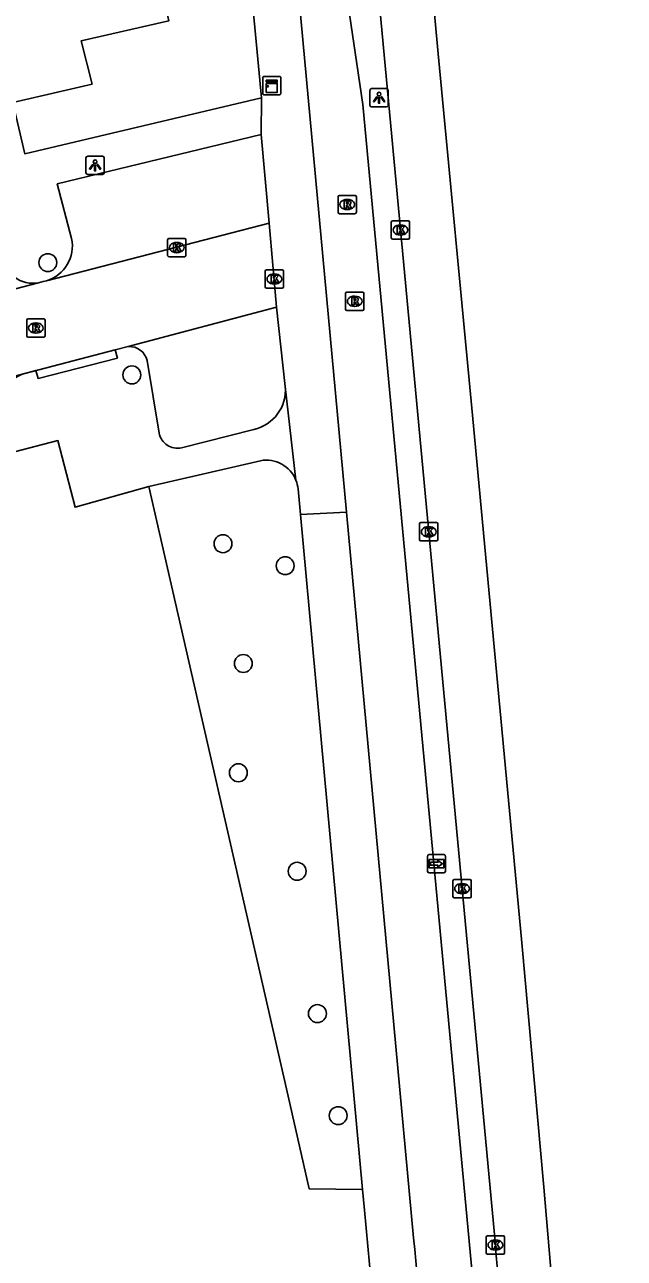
# Model space of a CAD drawing. Extents: x 159718 to 160783, y 383290 to 384030.
# Drawn here: x 160655.7 to 160688.4, y 383401.3 to 383468.7 of the extents above; entities that cross this region are included whole.
import ezdxf

# ---------------------------------------------------------------- set-up
doc = ezdxf.new("R2010")
doc.units = 0
for name, color, linetype in [('IMGEO_Berm_groen', 7, 'Continuous'), ('IMGEO_Boom', 7, 'Continuous'), ('IMGEO_Fietspad_gesloten', 7, 'Continuous'), ('IMGEO_Kast', 7, 'Continuous'), ('IMGEO_Kolk', 7, 'Continuous'), ('IMGEO_Lichtpunt', 7, 'Continuous'), ('IMGEO_Parkeervlak_open', 7, 'Continuous'), ('IMGEO_Rijbaan_lokaal_gesloten', 7, 'Continuous'), ('IMGEO_Rijbaan_lokaal_open', 7, 'Continuous'), ('IMGEO_Rioolput', 7, 'Continuous'), ('IMGEO_Voetpad_open', 7, 'Continuous'), ('IMGEO_Wegwijzer', 7, 'Continuous')]:
    doc.layers.add(name, color=color, linetype=linetype)

msp = doc.modelspace()

# ---------------------------------------------------------------- linework, layer by layer
at = {"layer": 'IMGEO_Berm_groen'}
msp.add_lwpolyline([(160662.473, 383443.456), (160669.981, 383410.557), (160671.227, 383405.096), (160674.14, 383405.061)], dxfattribs=at)
at = {"layer": 'IMGEO_Boom'}
for centre in [(160656.951, 383455.674), (160661.542, 383449.543), (160666.517, 383440.325), (160669.915, 383439.126), (160667.629, 383433.784), (160667.358, 383427.818), (160670.567, 383422.439), (160671.676, 383414.666), (160672.81, 383409.096)]:
    msp.add_circle(centre, 0.489, dxfattribs=at)
at = {"layer": 'IMGEO_Fietspad_gesloten'}
for points in [[(160683.062, 383310.21), (160683.056, 383331.059), (160681.827, 383362.938), (160681.376, 383377.667), (160680.963, 383386.524), (160680.195, 383399.717), (160674.164, 383464.304), (160673.091, 383471.483), (160672.42, 383477.341), (160672.113, 383479.631), (160670.363, 383492.142), (160669.616, 383497.819), (160669.325, 383500)], [(160667.909, 383491.678), (160669.898, 383477.299), (160670.004, 383476.157), (160670.486, 383472.182), (160673.27, 383442.049)], [(160673.27, 383442.049), (160676.932, 383402.415)]]:
    msp.add_lwpolyline(points, dxfattribs=at)
msp.add_arc((160494.885, 383383.85), 182.991, 2.69385, 5.82299, dxfattribs=at)
at = {"layer": 'IMGEO_Kast'}
for p, q in [((160668.686, 383464.916), (160668.686, 383465.757)), ((160668.686, 383465.757), (160668.686, 383464.916)), ((160668.761, 383465.841), (160669.602, 383465.841)), ((160669.602, 383465.841), (160668.761, 383465.841)), ((160669.686, 383465.766), (160669.686, 383464.925)), ((160669.686, 383464.925), (160669.686, 383465.766)), ((160669.611, 383464.841), (160668.77, 383464.841)), ((160668.77, 383464.841), (160669.611, 383464.841))]:
    msp.add_line(p, q, dxfattribs=at)
for points in [[(160668.881, 383465.631), (160669.481, 383465.631), (160669.481, 383465.546), (160668.881, 383465.546), (160668.881, 383465.631)], [(160668.881, 383465.456), (160669.481, 383465.456), (160669.481, 383464.967), (160668.881, 383464.967), (160668.881, 383465.456)]]:
    msp.add_lwpolyline(points, dxfattribs=at)
msp.add_circle((160668.965, 383465.305), 0.0377, dxfattribs=at)
for centre, start, end in [((160668.764, 383465.763), 92.4484, 184.28452), ((160668.764, 383465.763), 92.4484, 184.28452), ((160669.608, 383465.763), 2.4484, 94.28452), ((160669.608, 383465.763), 2.4484, 94.28452), ((160668.764, 383464.919), 182.4484, 274.28452), ((160668.764, 383464.919), 182.4484, 274.28452), ((160669.608, 383464.919), 272.4484, 4.28452), ((160669.608, 383464.919), 272.4484, 4.28452)]:
    msp.add_arc(centre, 0.0779, start, end, dxfattribs=at)
at = {"layer": 'IMGEO_Kolk'}
for p, q in [((160675.786, 383457.958), (160676.638, 383457.958)), ((160675.711, 383457.032), (160675.711, 383457.884)), ((160676.199, 383457.738), (160676.224, 383457.738)), ((160676.712, 383457.884), (160676.712, 383457.032)), ((160663.493, 383456.072), (160663.493, 383456.924)), ((160663.568, 383456.998), (160664.42, 383456.998)), ((160663.981, 383456.778), (160664.006, 383456.778)), ((160664.494, 383456.924), (160664.494, 383456.072)), ((160676.638, 383456.958), (160675.786, 383456.958)), ((160676.222, 383457.178), (160676.197, 383457.178)), ((160664.42, 383455.998), (160663.568, 383455.998)), ((160664.004, 383456.218), (160663.979, 383456.218)), ((160668.899, 383455.281), (160669.751, 383455.281)), ((160668.824, 383454.355), (160668.824, 383455.207)), ((160669.312, 383455.061), (160669.337, 383455.061)), ((160669.825, 383455.207), (160669.825, 383454.355)), ((160669.751, 383454.281), (160668.899, 383454.281)), ((160669.335, 383454.501), (160669.31, 383454.501)), ((160677.253, 383440.553), (160677.253, 383441.405)), ((160677.328, 383441.479), (160678.18, 383441.479)), ((160677.741, 383441.259), (160677.766, 383441.259)), ((160678.254, 383441.405), (160678.254, 383440.553)), ((160678.18, 383440.479), (160677.328, 383440.479)), ((160677.764, 383440.699), (160677.739, 383440.699)), ((160679.076, 383421.065), (160679.076, 383421.917)), ((160679.151, 383421.991), (160680.003, 383421.991)), ((160679.564, 383421.771), (160679.589, 383421.771)), ((160680.077, 383421.917), (160680.077, 383421.065)), ((160680.003, 383420.991), (160679.151, 383420.991)), ((160679.587, 383421.211), (160679.562, 383421.211)), ((160680.896, 383401.605), (160680.896, 383402.457)), ((160680.971, 383402.531), (160681.823, 383402.531)), ((160681.384, 383402.311), (160681.409, 383402.311)), ((160681.897, 383402.457), (160681.897, 383401.605)), ((160681.823, 383401.531), (160680.971, 383401.531)), ((160681.407, 383401.751), (160681.382, 383401.751))]:
    msp.add_line(p, q, dxfattribs=at)
for points in [[(160675.786, 383457.958), (160676.638, 383457.958)], [(160675.711, 383457.032), (160675.711, 383457.884)], [(160676.032, 383457.658), (160676.155, 383457.658), (160676.155, 383457.507), (160676.285, 383457.658), (160676.449, 383457.658), (160676.303, 383457.507), (160676.456, 383457.258), (160676.304, 383457.258), (160676.219, 383457.422), (160676.155, 383457.355), (160676.155, 383457.258), (160676.032, 383457.258), (160676.032, 383457.658)], [(160676.712, 383457.884), (160676.712, 383457.032)], [(160663.493, 383456.072), (160663.493, 383456.924)], [(160663.568, 383456.998), (160664.42, 383456.998)], [(160663.814, 383456.698), (160663.937, 383456.698), (160663.937, 383456.547), (160664.067, 383456.698), (160664.231, 383456.698), (160664.085, 383456.547), (160664.238, 383456.298), (160664.086, 383456.298), (160664.001, 383456.462), (160663.937, 383456.395), (160663.937, 383456.298), (160663.814, 383456.298), (160663.814, 383456.698)], [(160664.494, 383456.924), (160664.494, 383456.072)], [(160676.638, 383456.958), (160675.786, 383456.958)], [(160664.42, 383455.998), (160663.568, 383455.998)], [(160668.899, 383455.281), (160669.751, 383455.281)], [(160668.824, 383454.355), (160668.824, 383455.207)], [(160669.145, 383454.981), (160669.268, 383454.981), (160669.268, 383454.83), (160669.398, 383454.981), (160669.562, 383454.981), (160669.416, 383454.83), (160669.569, 383454.581), (160669.417, 383454.581), (160669.332, 383454.745), (160669.268, 383454.678), (160669.268, 383454.581), (160669.145, 383454.581), (160669.145, 383454.981)], [(160669.825, 383455.207), (160669.825, 383454.355)], [(160669.751, 383454.281), (160668.899, 383454.281)], [(160677.253, 383440.553), (160677.253, 383441.405)], [(160677.328, 383441.479), (160678.18, 383441.479)], [(160677.574, 383441.179), (160677.697, 383441.179), (160677.697, 383441.028), (160677.827, 383441.179), (160677.991, 383441.179), (160677.845, 383441.028), (160677.998, 383440.779), (160677.846, 383440.779), (160677.761, 383440.943), (160677.697, 383440.876), (160677.697, 383440.779), (160677.574, 383440.779), (160677.574, 383441.179)], [(160678.254, 383441.405), (160678.254, 383440.553)], [(160678.18, 383440.479), (160677.328, 383440.479)], [(160679.076, 383421.065), (160679.076, 383421.917)], [(160679.151, 383421.991), (160680.003, 383421.991)], [(160679.397, 383421.691), (160679.52, 383421.691), (160679.52, 383421.54), (160679.65, 383421.691), (160679.814, 383421.691), (160679.668, 383421.54), (160679.821, 383421.291), (160679.669, 383421.291), (160679.584, 383421.455), (160679.52, 383421.388), (160679.52, 383421.291), (160679.397, 383421.291), (160679.397, 383421.691)], [(160680.077, 383421.917), (160680.077, 383421.065)], [(160680.003, 383420.991), (160679.151, 383420.991)], [(160680.896, 383401.605), (160680.896, 383402.457)], [(160680.971, 383402.531), (160681.823, 383402.531)], [(160681.217, 383402.231), (160681.34, 383402.231), (160681.34, 383402.08), (160681.47, 383402.231), (160681.634, 383402.231), (160681.488, 383402.08), (160681.641, 383401.831), (160681.489, 383401.831), (160681.404, 383401.995), (160681.34, 383401.928), (160681.34, 383401.831), (160681.217, 383401.831), (160681.217, 383402.231)], [(160681.897, 383402.457), (160681.897, 383401.605)], [(160681.823, 383401.531), (160680.971, 383401.531)]]:
    msp.add_lwpolyline(points, dxfattribs=at)
for centre, start, end in [((160675.788, 383457.882), 91.55205, 178.44795), ((160675.788, 383457.882), 91.55205, 178.44795), ((160676.636, 383457.882), 1.55205, 88.44795), ((160676.636, 383457.882), 1.55205, 88.44795), ((160663.57, 383456.922), 91.55205, 178.44795), ((160663.57, 383456.922), 91.55205, 178.44795), ((160664.418, 383456.922), 1.55205, 88.44795), ((160664.418, 383456.922), 1.55205, 88.44795), ((160675.788, 383457.034), 181.55205, 268.44795), ((160675.788, 383457.034), 181.55205, 268.44795), ((160676.636, 383457.034), 271.55205, 358.44795), ((160676.636, 383457.034), 271.55205, 358.44795), ((160663.57, 383456.074), 181.55205, 268.44795), ((160663.57, 383456.074), 181.55205, 268.44795), ((160664.418, 383456.074), 271.55205, 358.44795), ((160664.418, 383456.074), 271.55205, 358.44795), ((160668.901, 383455.205), 91.55205, 178.44795), ((160668.901, 383455.205), 91.55205, 178.44795), ((160669.749, 383455.205), 1.55205, 88.44795), ((160669.749, 383455.205), 1.55205, 88.44795), ((160668.901, 383454.357), 181.55205, 268.44795), ((160668.901, 383454.357), 181.55205, 268.44795), ((160669.749, 383454.357), 271.55205, 358.44795), ((160669.749, 383454.357), 271.55205, 358.44795), ((160677.33, 383441.403), 91.55205, 178.44795), ((160677.33, 383441.403), 91.55205, 178.44795), ((160678.178, 383441.403), 1.55205, 88.44795), ((160678.178, 383441.403), 1.55205, 88.44795), ((160677.33, 383440.555), 181.55205, 268.44795), ((160677.33, 383440.555), 181.55205, 268.44795), ((160678.178, 383440.555), 271.55205, 358.44795), ((160678.178, 383440.555), 271.55205, 358.44795), ((160679.153, 383421.915), 91.55205, 178.44795), ((160679.153, 383421.915), 91.55205, 178.44795), ((160680.001, 383421.915), 1.55205, 88.44795), ((160680.001, 383421.915), 1.55205, 88.44795), ((160679.153, 383421.067), 181.55205, 268.44795), ((160679.153, 383421.067), 181.55205, 268.44795), ((160680.001, 383421.067), 271.55205, 358.44795), ((160680.001, 383421.067), 271.55205, 358.44795), ((160680.973, 383402.455), 91.55205, 178.44795), ((160680.973, 383402.455), 91.55205, 178.44795), ((160681.821, 383402.455), 1.55205, 88.44795), ((160681.821, 383402.455), 1.55205, 88.44795), ((160680.973, 383401.607), 181.55205, 268.44795), ((160680.973, 383401.607), 181.55205, 268.44795), ((160681.821, 383401.607), 271.55205, 358.44795), ((160681.821, 383401.607), 271.55205, 358.44795)]:
    msp.add_arc(centre, 0.0765, start, end, dxfattribs=at)
for centre, major_axis, ratio, start_param, end_param in [((160676.198, 383457.458), (-0.387, 0.002), 0.722429, 4.712389, 7.853982), ((160676.223, 383457.458), (-0.39, 0.002), 0.717154, 1.570796, 4.712389), ((160663.98, 383456.498), (-0.387, 0.002), 0.722429, 4.712389, 7.853982), ((160664.005, 383456.498), (-0.39, 0.002), 0.717154, 1.570796, 4.712389), ((160669.311, 383454.781), (-0.387, 0.002), 0.722429, 4.712389, 7.853982), ((160669.336, 383454.781), (-0.39, 0.002), 0.717154, 1.570796, 4.712389), ((160677.74, 383440.979), (-0.387, 0.002), 0.722429, 4.712389, 7.853982), ((160677.765, 383440.979), (-0.39, 0.002), 0.717154, 1.570796, 4.712389), ((160679.563, 383421.491), (-0.387, 0.002), 0.722429, 4.712389, 7.853982), ((160679.588, 383421.491), (-0.39, 0.002), 0.717154, 1.570796, 4.712389), ((160681.383, 383402.031), (-0.387, 0.002), 0.722429, 4.712389, 7.853982), ((160681.408, 383402.031), (-0.39, 0.002), 0.717154, 1.570796, 4.712389)]:
    msp.add_ellipse(centre, major_axis=major_axis, ratio=ratio, start_param=start_param, end_param=end_param, dxfattribs=at)
at = {"layer": 'IMGEO_Lichtpunt'}
for p, q in [((160674.544, 383465.079), (160674.544, 383464.272)), ((160674.544, 383465.079), (160674.544, 383464.272)), ((160675.446, 383465.174), (160674.638, 383465.174)), ((160675.446, 383465.174), (160674.638, 383465.174)), ((160675.54, 383464.272), (160675.54, 383465.079)), ((160675.54, 383464.272), (160675.54, 383465.079)), ((160674.638, 383464.178), (160675.446, 383464.178)), ((160674.638, 383464.178), (160675.446, 383464.178)), ((160659.033, 383461.389), (160659.033, 383460.582)), ((160659.033, 383461.389), (160659.033, 383460.582)), ((160659.935, 383461.484), (160659.127, 383461.484)), ((160659.935, 383461.484), (160659.127, 383461.484)), ((160660.029, 383460.582), (160660.029, 383461.389)), ((160660.029, 383460.582), (160660.029, 383461.389)), ((160659.127, 383460.488), (160659.935, 383460.488)), ((160659.127, 383460.488), (160659.935, 383460.488))]:
    msp.add_line(p, q, dxfattribs=at)
for points in [[(160674.918, 383464.743), (160674.957, 383464.715), (160674.769, 383464.453), (160674.731, 383464.48), (160674.918, 383464.743)], [(160675.02, 383464.695), (160675.067, 383464.695), (160675.067, 383464.373), (160675.02, 383464.373), (160675.02, 383464.695)], [(160675.13, 383464.715), (160675.168, 383464.742), (160675.355, 383464.48), (160675.316, 383464.452), (160675.13, 383464.715)], [(160659.407, 383461.053), (160659.446, 383461.025), (160659.258, 383460.763), (160659.22, 383460.79), (160659.407, 383461.053)], [(160659.509, 383461.005), (160659.556, 383461.005), (160659.556, 383460.683), (160659.509, 383460.683), (160659.509, 383461.005)], [(160659.619, 383461.025), (160659.657, 383461.052), (160659.844, 383460.79), (160659.805, 383460.762), (160659.619, 383461.025)]]:
    msp.add_lwpolyline(points, dxfattribs=at)
for centre in [(160675.043, 383464.877), (160659.532, 383461.187)]:
    msp.add_circle(centre, 0.0994, dxfattribs=at)
for centre, start, end in [((160674.638, 383465.079), 90, 180), ((160674.638, 383465.079), 90, 180), ((160675.446, 383465.079), 0, 90), ((160675.446, 383465.079), 0, 90), ((160674.638, 383464.272), 180, 270), ((160674.638, 383464.272), 180, 270), ((160675.446, 383464.272), 270, 0), ((160675.446, 383464.272), 270, 360), ((160659.127, 383461.389), 90, 180), ((160659.127, 383461.389), 90, 180), ((160659.935, 383461.389), 0, 90), ((160659.935, 383461.389), 0, 90), ((160659.127, 383460.582), 180, 270), ((160659.127, 383460.582), 180, 270), ((160659.935, 383460.582), 270, 0), ((160659.935, 383460.582), 270, 360)]:
    msp.add_arc(centre, 0.0946, start, end, dxfattribs=at)
at = {"layer": 'IMGEO_Parkeervlak_open'}
msp.add_lwpolyline([(160656.457, 383498.154), (160663.552, 383468.876), (160658.764, 383467.783), (160659.364, 383465.421), (160655.037, 383464.416)], dxfattribs=at)
at = {"layer": 'IMGEO_Rijbaan_lokaal_gesloten'}
for points in [[(160672.693, 383514.746), (160672.701, 383511.529), (160672.768, 383509.543), (160672.874, 383507.545), (160673.051, 383505.508), (160673.287, 383503.494), (160673.515, 383501.492), (160674.506, 383494.798), (160675.922, 383485.772), (160676.992, 383479.098), (160677.704, 383473.245), (160678.264, 383467.07), (160680.144, 383447.35), (160682.838, 383418.529), (160684.05, 383405.189), (160684.722, 383397.271), (160685.411, 383382.629), (160686.008, 383367.691), (160687.031, 383343.071), (160687.939, 383321.085), (160688.438, 383309.677)], [(160669.878, 383504.384), (160670.097, 383502.322), (160670.384, 383500.166), (160670.411, 383500), (160674.048, 383477.684), (160674.788, 383472.682), (160681.397, 383402.031)]]:
    msp.add_lwpolyline(points, dxfattribs=at)
msp.add_arc((160240.19, 383365.551), 442.713, 2.3189, 4.72656, dxfattribs=at)
at = {"layer": 'IMGEO_Rijbaan_lokaal_open'}
for points in [[(160669.042, 383457.837), (160656.88, 383454.683)], [(160669.042, 383457.837), (160669.444, 383453.24)], [(160656.447, 383454.571), (160646.204, 383451.91)], [(160656.447, 383454.571), (160656.699, 383454.637), (160656.88, 383454.683)], [(160661.343, 383451.089), (160669.444, 383453.24)], [(160655.686, 383449.625), (160660.636, 383450.906)], [(160661.343, 383451.089), (160660.636, 383450.906)], [(160636.49, 383444.612), (160655.686, 383449.625)]]:
    msp.add_lwpolyline(points, dxfattribs=at)
at = {"layer": 'IMGEO_Rioolput'}
for p, q in [((160672.878, 383459.347), (160673.73, 383459.347)), ((160672.803, 383458.421), (160672.803, 383459.273)), ((160673.291, 383459.127), (160673.316, 383459.127)), ((160673.804, 383459.273), (160673.804, 383458.421)), ((160673.73, 383458.347), (160672.878, 383458.347)), ((160673.314, 383458.567), (160673.289, 383458.567)), ((160673.213, 383453.138), (160673.213, 383453.99)), ((160673.288, 383454.064), (160674.14, 383454.064)), ((160674.214, 383453.99), (160674.214, 383453.138)), ((160673.724, 383453.284), (160673.699, 383453.284)), ((160673.701, 383453.844), (160673.726, 383453.844)), ((160655.872, 383452.604), (160656.724, 383452.604)), ((160674.14, 383453.064), (160673.288, 383453.064)), ((160655.797, 383451.678), (160655.797, 383452.53)), ((160656.285, 383452.384), (160656.31, 383452.384)), ((160656.798, 383452.53), (160656.798, 383451.678)), ((160656.724, 383451.604), (160655.872, 383451.604)), ((160656.308, 383451.824), (160656.283, 383451.824))]:
    msp.add_line(p, q, dxfattribs=at)
for points in [[(160672.878, 383459.347), (160673.73, 383459.347)], [(160672.803, 383458.421), (160672.803, 383459.273)], [(160673.392, 383459.045), (160673.14, 383459.047), (160673.14, 383458.647)], [(160673.14, 383458.647), (160673.264, 383458.647), (160673.264, 383458.809), (160673.275, 383458.809)], [(160673.318, 383458.966), (160673.264, 383458.966), (160673.264, 383458.885)], [(160673.264, 383458.885), (160673.316, 383458.885)], [(160673.322, 383458.78), (160673.393, 383458.647), (160673.533, 383458.647), (160673.468, 383458.773)], [(160673.804, 383459.273), (160673.804, 383458.421)], [(160673.73, 383458.347), (160672.878, 383458.347)], [(160673.213, 383453.138), (160673.213, 383453.99)], [(160673.288, 383454.064), (160674.14, 383454.064)], [(160674.214, 383453.99), (160674.214, 383453.138)], [(160673.802, 383453.762), (160673.55, 383453.764), (160673.55, 383453.364)], [(160673.55, 383453.364), (160673.674, 383453.364), (160673.674, 383453.526), (160673.685, 383453.526)], [(160673.728, 383453.683), (160673.674, 383453.683), (160673.674, 383453.602)], [(160673.674, 383453.602), (160673.726, 383453.602)], [(160673.732, 383453.497), (160673.803, 383453.364), (160673.943, 383453.364), (160673.878, 383453.49)], [(160655.872, 383452.604), (160656.724, 383452.604)], [(160674.14, 383453.064), (160673.288, 383453.064)], [(160655.797, 383451.678), (160655.797, 383452.53)], [(160656.386, 383452.302), (160656.134, 383452.304), (160656.134, 383451.904)], [(160656.134, 383451.904), (160656.258, 383451.904), (160656.258, 383452.066), (160656.269, 383452.066)], [(160656.312, 383452.223), (160656.258, 383452.223), (160656.258, 383452.142)], [(160656.258, 383452.142), (160656.31, 383452.142)], [(160656.316, 383452.037), (160656.387, 383451.904), (160656.527, 383451.904), (160656.462, 383452.03)], [(160656.798, 383452.53), (160656.798, 383451.678)], [(160656.724, 383451.604), (160655.872, 383451.604)]]:
    msp.add_lwpolyline(points, dxfattribs=at)
for centre, radius, start, end in [((160672.88, 383459.271), 0.0765, 91.55205, 178.44795), ((160672.88, 383459.271), 0.0765, 91.55205, 178.44795), ((160673.728, 383459.271), 0.0765, 1.55205, 88.44795), ((160673.728, 383459.271), 0.0765, 1.55205, 88.44795), ((160673.274, 383458.756), 0.0533, 26.02933, 88.69889), ((160673.3, 383459.074), 0.19, 274.7715, 282.96867), ((160673.324, 383458.87), 0.0964, 77.00612, 93.18647), ((160673.338, 383458.927), 0.0378, 276.66336, 79.67722), ((160673.391, 383458.935), 0.109, 350.36119, 89.41601), ((160673.389, 383458.935), 0.112, 277.58423, 350.98172), ((160673.373, 383458.72), 0.108, 29.51342, 73.79051), ((160672.88, 383458.423), 0.0765, 181.55205, 268.44795), ((160672.88, 383458.423), 0.0765, 181.55205, 268.44795), ((160673.728, 383458.423), 0.0765, 271.55205, 358.44795), ((160673.728, 383458.423), 0.0765, 271.55205, 358.44795), ((160673.29, 383453.988), 0.0765, 91.55205, 178.44795), ((160673.29, 383453.988), 0.0765, 91.55205, 178.44795), ((160674.138, 383453.988), 0.0765, 1.55205, 88.44795), ((160674.138, 383453.988), 0.0765, 1.55205, 88.44795), ((160673.684, 383453.473), 0.0533, 26.02933, 88.69889), ((160673.71, 383453.791), 0.19, 274.7715, 282.96867), ((160673.734, 383453.587), 0.0964, 77.00612, 93.18647), ((160673.748, 383453.644), 0.0378, 276.66336, 79.67722), ((160673.801, 383453.652), 0.109, 350.36119, 89.41601), ((160673.799, 383453.652), 0.112, 277.58423, 350.98172), ((160673.783, 383453.437), 0.108, 29.51342, 73.79051), ((160655.874, 383452.528), 0.0765, 91.55205, 178.44795), ((160655.874, 383452.528), 0.0765, 91.55205, 178.44795), ((160656.722, 383452.528), 0.0765, 1.55205, 88.44795), ((160656.722, 383452.528), 0.0765, 1.55205, 88.44795), ((160673.29, 383453.14), 0.0765, 181.55205, 268.44795), ((160673.29, 383453.14), 0.0765, 181.55205, 268.44795), ((160674.138, 383453.14), 0.0765, 271.55205, 358.44795), ((160674.138, 383453.14), 0.0765, 271.55205, 358.44795), ((160656.268, 383452.013), 0.0533, 26.02933, 88.69889), ((160656.294, 383452.331), 0.19, 274.7715, 282.96867), ((160656.318, 383452.127), 0.0964, 77.00612, 93.18647), ((160656.332, 383452.184), 0.0378, 276.66336, 79.67722), ((160656.385, 383452.192), 0.109, 350.36119, 89.41601), ((160656.383, 383452.192), 0.112, 277.58423, 350.98172), ((160656.367, 383451.977), 0.108, 29.51342, 73.79051), ((160655.874, 383451.68), 0.0765, 181.55205, 268.44795), ((160655.874, 383451.68), 0.0765, 181.55205, 268.44795), ((160656.722, 383451.68), 0.0765, 271.55205, 358.44795), ((160656.722, 383451.68), 0.0765, 271.55205, 358.44795)]:
    msp.add_arc(centre, radius, start, end, dxfattribs=at)
for centre, major_axis, ratio, start_param, end_param in [((160673.29, 383458.847), (-0.387, 0.002), 0.722429, 4.712389, 7.853982), ((160673.315, 383458.847), (-0.39, 0.002), 0.717154, 1.570796, 4.712389), ((160673.7, 383453.564), (-0.387, 0.002), 0.722429, 4.712389, 7.853982), ((160673.725, 383453.564), (-0.39, 0.002), 0.717154, 1.570796, 4.712389), ((160656.284, 383452.104), (-0.387, 0.002), 0.722429, 4.712389, 7.853982), ((160656.309, 383452.104), (-0.39, 0.002), 0.717154, 1.570796, 4.712389)]:
    msp.add_ellipse(centre, major_axis=major_axis, ratio=ratio, start_param=start_param, end_param=end_param, dxfattribs=at)
at = {"layer": 'IMGEO_Voetpad_open'}
for points in [[(160665.489, 383497.736), (160668.627, 383464.664)], [(160668.627, 383464.664), (160655.689, 383461.619), (160655.037, 383464.416)], [(160668.594, 383462.677), (160668.627, 383464.664)], [(160658.252, 383456.992), (160657.468, 383459.978), (160668.594, 383462.677)], [(160668.594, 383462.677), (160669.042, 383457.837)], [(160669.444, 383453.24), (160669.917, 383448.914)], [(160660.636, 383450.906), (160660.75, 383450.462), (160656.415, 383449.348), (160656.303, 383449.783), (160655.686, 383449.625)], [(160663.029, 383446.364), (160662.381, 383450.322)], [(160670.502, 383443.788), (160669.917, 383448.914)], [(160668.194, 383446.57), (160664.255, 383445.559)], [(160646.754, 383443.162), (160657.502, 383445.953), (160658.441, 383442.319), (160662.473, 383443.456)], [(160662.473, 383443.456), (160668.562, 383444.858)], [(160670.747, 383441.915), (160670.618, 383443.314)], [(160673.27, 383442.049), (160670.747, 383441.915)], [(160674.14, 383405.061), (160670.747, 383441.915)], [(160674.14, 383405.061), (160674.244, 383403.931), (160676.151, 383383.286)]]:
    msp.add_lwpolyline(points, dxfattribs=at)
for centre, radius, start, end in [((160656.298, 383456.591), 1.994, 286.9545, 11.60822), ((160656.149, 383456.23), 1.686, 232.82081, 280.19431), ((160661.412, 383450.097), 0.994, 13.07929, 93.99776), ((160656.164, 383447.953), 1.739, 105.96388, 155.98269), ((160667.749, 383448.702), 2.178, 281.78686, 5.57629), ((160664.039, 383446.566), 1.03, 191.32927, 282.09238), ((160668.88, 383443.141), 1.746, 21.75276, 100.48969), ((160668.913, 383443.148), 1.713, 5.56369, 21.93926)]:
    msp.add_arc(centre, radius, start, end, dxfattribs=at)
at = {"layer": 'IMGEO_Wegwijzer'}
for p, q in [((160677.684, 383422.452), (160677.684, 383423.252)), ((160677.684, 383423.252), (160677.684, 383422.452)), ((160677.784, 383423.352), (160678.574, 383423.352)), ((160678.574, 383423.352), (160677.784, 383423.352)), ((160678.674, 383423.252), (160678.674, 383422.452)), ((160678.674, 383422.452), (160678.674, 383423.252)), ((160678.574, 383422.352), (160677.784, 383422.352)), ((160677.784, 383422.352), (160678.574, 383422.352))]:
    msp.add_line(p, q, dxfattribs=at)
for points in [[(160677.785, 383423.084), (160678.573, 383423.084), (160678.573, 383422.62), (160677.785, 383422.62), (160677.785, 383423.084)], [(160677.85, 383422.936), (160677.85, 383422.852), (160677.85, 383422.768), (160678.261, 383422.768), (160678.261, 383422.685), (160678.508, 383422.852), (160678.261, 383423.019), (160678.261, 383422.936), (160677.85, 383422.936)]]:
    msp.add_lwpolyline(points, dxfattribs=at)
for centre, start, end in [((160677.784, 383423.252), 90, 180), ((160677.784, 383423.252), 90, 180), ((160678.574, 383423.252), 0, 90), ((160678.574, 383423.252), 360, 90), ((160677.784, 383422.452), 180, 270), ((160677.784, 383422.452), 180, 270), ((160678.574, 383422.452), 270, 0), ((160678.574, 383422.452), 270, 0)]:
    msp.add_arc(centre, 0.1, start, end, dxfattribs=at)

doc.saveas('drawing.dxf')
